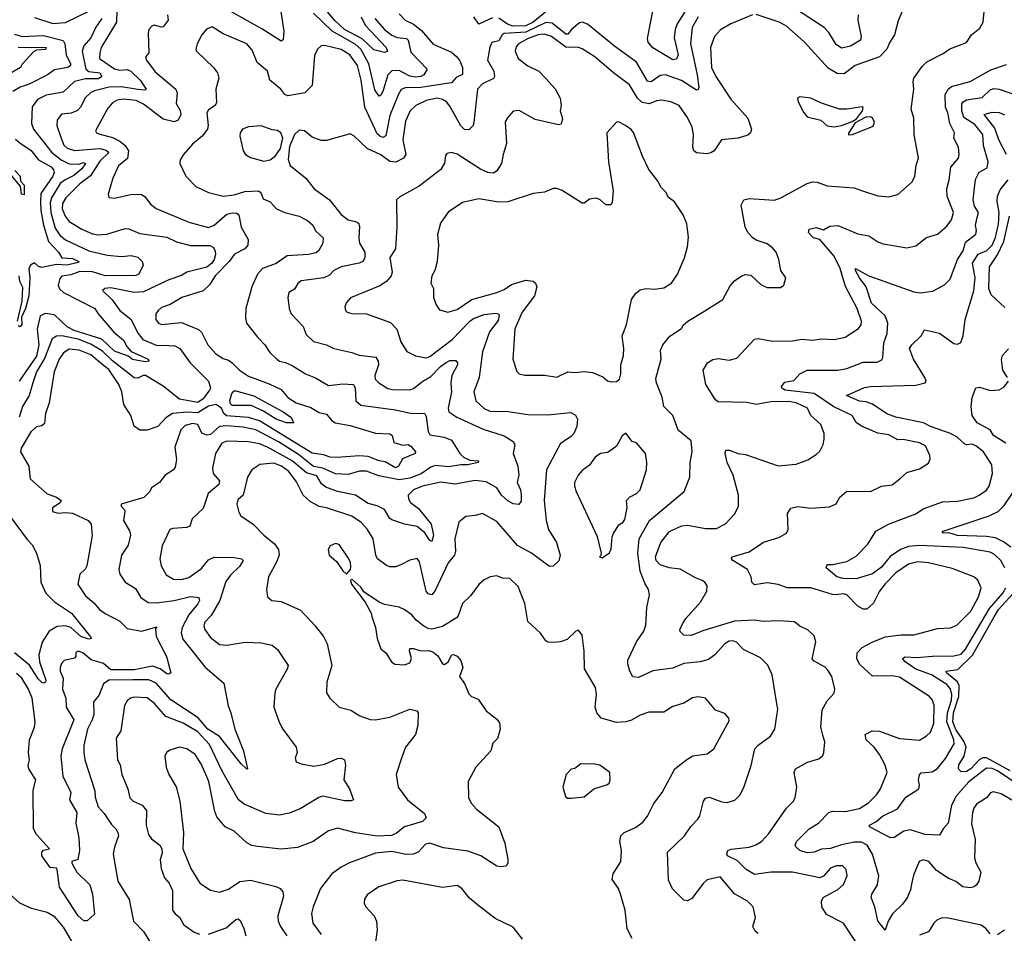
# Model space of a CAD drawing. Extents: x 1246230 to 1426786, y 660032 to 763141.
# Tile 260 of 566: x 1316493 to 1321923, y 746708 to 751748. Entities that reach past the tile are written whole.
import ezdxf

# ---------------------------------------------------------------- set-up
doc = ezdxf.new("R2010")
doc.units = 0

msp = doc.modelspace()

# ---------------------------------------------------------------- linework, layer by layer
at = {"layer": '0CON10XD'}
for points in [[(1320205, 751862.6), (1320118.7, 751725), (1320107.3, 751695), (1320102.2, 751647.8), (1320123.3, 751555), (1320115, 751530), (1320095, 751527.9), (1319984, 751594), (1319958.5, 751625), (1319955.3, 751645), (1319984.8, 751795.2)], [(1317931.8, 751805), (1317949.1, 751685), (1317945, 751637.5), (1317935, 751630), (1317827.7, 751697.7), (1317595, 751828.9)], [(1318376.1, 751765), (1318398.6, 751718.6), (1318513.4, 751595), (1318520.5, 751575), (1318505, 751567.9), (1318445, 751581.6), (1318382.2, 751642.2), (1318284.7, 751694.7), (1318232.2, 751742.2), (1318167.9, 751817.9)], [(1320565, 746708), (1320549.1, 746719.1), (1320535.8, 746745), (1320550, 746795), (1320537.5, 746855), (1320506, 746885), (1320435.3, 746925.3), (1320355, 747020), (1320285, 747002.9), (1320264.5, 746985), (1320199.3, 746900.7), (1320175, 746888.1), (1320155, 746891.4), (1320093.3, 746953.3), (1320071.7, 747001.7), (1320065.8, 747155), (1320159.4, 747245), (1320193.5, 747296.5), (1320233, 747337), (1320243.6, 747356.4), (1320263.4, 747436.6), (1320275, 747454.3), (1320295, 747459.5), (1320365, 747433.5), (1320395, 747430.6), (1320436.4, 747443.6), (1320465, 747470), (1320486.9, 747513.1), (1320526.4, 747633.6), (1320546.9, 747725), (1320564.7, 747745.3), (1320632.9, 747795), (1320657.1, 747835), (1320674.4, 747945), (1320668.6, 747975), (1320642.2, 748135), (1320618.3, 748188.3), (1320577.7, 748227.7), (1320484.7, 748274.7), (1320445, 748314.5), (1320425, 748321.9), (1320405, 748320), (1320380.9, 748305), (1320325.9, 748244.1), (1320292, 748218), (1320245, 748205.5), (1320155, 748196.9), (1320095, 748171.5), (1319985, 748156.2), (1319905, 748120), (1319875, 748123.8), (1319856.9, 748155), (1319846, 748195), (1319847.1, 748215), (1319894.3, 748315.7), (1319934, 748375), (1319945, 748407.5), (1319951.9, 748505), (1319965.7, 748575), (1319961.4, 748605), (1319940.1, 748640.1), (1319915.2, 748705.2), (1319901.6, 748805), (1319909.8, 748885), (1319965.4, 748985), (1320157.1, 749145), (1320187.8, 749225), (1320190.6, 749305), (1320202.2, 749365), (1320195, 749425.8), (1320125, 749483.3), (1320094.6, 749565), (1320045.6, 749615), (1320035.3, 749665.3), (1320004.6, 749745), (1320001.8, 749768.2), (1320030, 749875), (1320027.1, 749925), (1320040, 749955), (1320078, 750002), (1320143.3, 750045), (1320153.8, 750065), (1320178, 750085), (1320257.3, 750132.8), (1320370, 750205), (1320410.7, 750279.3), (1320435, 750307.5), (1320475, 750335.8), (1320495, 750342.5), (1320525, 750338.8), (1320581.2, 750285), (1320615, 750270.6), (1320688.8, 750271.2), (1320707, 750283), (1320718.8, 750325), (1320690.8, 750365), (1320680, 750425), (1320664.2, 750465), (1320645, 750490), (1320615, 750512), (1320555, 750532), (1320535.7, 750545.7), (1320508.8, 750575), (1320493.8, 750605), (1320471.4, 750725), (1320485.4, 750754.6), (1320515, 750761.1), (1320655, 750752.7), (1320690, 750765), (1320835, 750844.5), (1320865, 750854.5), (1320891.3, 750851.3), (1320945, 750831.4), (1321095, 750820.8), (1321135, 750806), (1321225, 750776.7), (1321285, 750770.8), (1321335.5, 750784.5), (1321415, 750853.8), (1321428.9, 750885), (1321436.9, 750945), (1321450, 750985), (1321425.5, 751115.5), (1321424.5, 751204.5), (1321409.1, 751255), (1321423.3, 751365), (1321420, 751405), (1321424.5, 751425), (1321469.4, 751490.6), (1321494.6, 751515.4), (1321585, 751562.2), (1321621.6, 751588.4), (1321715, 751621.9), (1321741.4, 751665), (1321787.9, 751702.1), (1321805.6, 751735), (1321814.1, 751814.1)], [(1321381.1, 751845), (1321337.9, 751742.1), (1321318, 751665), (1321292, 751625), (1321275.7, 751585), (1321235, 751543.3), (1321100.8, 751495), (1321040.1, 751449.9), (1321000.8, 751450.8), (1320951, 751481), (1320821.1, 751625), (1320720, 751715), (1320681.2, 751735), (1320555, 751776.7)], [(1317308.4, 751775), (1317312.4, 751745), (1317285, 751709.6), (1317275, 751706.8), (1317235, 751718.5), (1317224.2, 751715), (1317205.7, 751695), (1317201.1, 751675), (1317204.3, 751565.7), (1317186.4, 751543.6), (1317191.9, 751525), (1317240.3, 751460.3), (1317353.3, 751365), (1317360.9, 751345), (1317356.4, 751286.4), (1317377.4, 751247.4), (1317381.3, 751225), (1317366.7, 751195), (1317344.6, 751185.4), (1317285, 751199.7), (1317175, 751282), (1317135, 751303.5), (1317065, 751310.7), (1317030.8, 751305), (1317005, 751290), (1316979.9, 751260.1), (1316911.2, 751135), (1316916.2, 751125), (1316928.9, 751118.9), (1317005, 751098.2), (1317045, 751077.5), (1317075.1, 751055.1), (1317092.9, 751025), (1317086.7, 750983.3), (1317038.1, 750941.9), (1317006.4, 750875), (1316980, 750785), (1316985, 750767.5), (1317015, 750764.3), (1317113.6, 750786.4), (1317165, 750784.5), (1317182.9, 750772.9), (1317215, 750730.8), (1317245, 750707.1), (1317425, 750631.5), (1317535, 750602.1), (1317565, 750615.3), (1317634.5, 750675), (1317665, 750683.6), (1317691.1, 750681.1), (1317701.2, 750671.2), (1317713.8, 750603.8), (1317752.5, 750535), (1317751.3, 750505), (1317735, 750485.2), (1317676.9, 750455), (1317648.7, 750415), (1317571.8, 750335), (1317539.5, 750285), (1317505, 750251.8), (1317386.7, 750215), (1317322.5, 750177.5), (1317275, 750160.6), (1317255.8, 750145), (1317244.6, 750125.4), (1317244.3, 750095), (1317258, 750075), (1317275, 750067.5), (1317385, 750077.5), (1317478.6, 750038.6), (1317494.7, 750024.7), (1317530.6, 749955), (1317575, 749905.6), (1317615, 749878.6), (1317645, 749869.4), (1317665.2, 749855.3), (1317704.3, 749814.3), (1317755, 749781.4), (1317869, 749739), (1317935, 749707.5), (1317971.2, 749665), (1318016.9, 749635), (1318098.8, 749608.8), (1318145, 749582.1), (1318185, 749572.2), (1318210.1, 749540.1), (1318232.5, 749525), (1318315, 749510.5), (1318455, 749467.1), (1318535, 749463.1), (1318547.1, 749455), (1318556.5, 749415), (1318605, 749401.6), (1318635, 749404.7), (1318650.8, 749395), (1318675.4, 749365), (1318674.3, 749355), (1318604.8, 749325.2), (1318582.7, 749285), (1318565, 749275.3), (1318508.4, 749308.4), (1318474.8, 749314.8), (1318415, 749338), (1318365, 749342.2), (1318243.8, 749333.8), (1318205, 749335.6), (1318167.8, 749347.8), (1318105, 749357), (1317815, 749534.6), (1317755, 749554.6), (1317633.3, 749563.3), (1317619.1, 749575), (1317605, 749606.2), (1317575, 749624.6), (1317535, 749616), (1317475, 749579.2), (1317415, 749583.6), (1317334.8, 749575.2), (1317298, 749552), (1317255, 749504.2), (1317195, 749484), (1317155, 749484.4), (1317125, 749505.6), (1317105, 749564.4), (1317067.1, 749625), (1317056.5, 749695), (1317040.3, 749735), (1316985, 749818.5), (1316955, 749840.7), (1316885, 749899), (1316821.4, 749925), (1316765, 749930.5), (1316735, 749910.4), (1316711.2, 749875), (1316683.3, 749805), (1316654.6, 749635.4), (1316634.8, 749575.2), (1316629.2, 749520.8), (1316615, 749507.8), (1316585, 749502), (1316553.8, 749475), (1316501.1, 749385), (1316497.1, 749365), (1316543.6, 749285), (1316550, 749215), (1316645, 749133.1), (1316696.2, 749115), (1316722, 749095), (1316716.8, 749083.2), (1316673.8, 749055), (1316673.8, 749035), (1316705, 749025.6), (1316745, 749030), (1316785, 749025.9), (1316870, 748985), (1316886.5, 748965), (1316893.2, 748903.2), (1316863.1, 748735), (1316853.8, 748716.2), (1316825, 748690), (1316814.2, 748635), (1316818.6, 748625), (1316855, 748570.5), (1316902, 748532), (1316933.3, 748495), (1316965, 748471.8), (1317045, 748430), (1317085, 748389.6), (1317165, 748375.3), (1317248.3, 748398.3), (1317241.7, 748388.3), (1317245.3, 748345), (1317302.1, 748235), (1317325.6, 748145), (1317315, 748137.5), (1317305, 748139.5), (1317266.7, 748166.7), (1317225, 748181.9), (1317125, 748162), (1316995, 748161.7), (1316955, 748196.5), (1316886.4, 748216.4), (1316842, 748255), (1316815.4, 748265.4), (1316802.3, 748257.7), (1316803.3, 748235), (1316795, 748226.7), (1316737.7, 748212.3), (1316722.8, 748197.2), (1316715.8, 748175), (1316716.1, 748155), (1316732.7, 748115), (1316729.5, 748055), (1316747.8, 748005), (1316749.1, 747955), (1316791.2, 747885), (1316726.9, 747725), (1316719.4, 747685), (1316731.1, 747575), (1316774.1, 747485), (1316766.7, 747445), (1316808.7, 747375), (1316802.9, 747315), (1316819.1, 747235), (1316823.5, 747165), (1316814.2, 747115.8), (1316780, 747105), (1316781.2, 747095), (1316808.1, 747045), (1316880, 746975), (1316894.2, 746925), (1316905.8, 746814.2), (1316865, 746776.7), (1316846.1, 746776.1), (1316815.8, 746805), (1316712.3, 746962.3), (1316700.5, 747060.5), (1316695, 747066.7), (1316661.9, 747071.9), (1316615.8, 747135), (1316615.7, 747155), (1316623.4, 747166.6), (1316656.7, 747175), (1316585, 747253.3), (1316569.5, 747285), (1316568, 747498), (1316581.1, 747555), (1316543.8, 747615), (1316539.6, 747635), (1316546.4, 747665), (1316541.9, 747705), (1316546.5, 747775), (1316573.7, 747845), (1316579, 747875), (1316561.4, 748005), (1316540.6, 748055), (1316505.3, 748115), (1316475, 748140.8)], [(1316945.6, 751755), (1316912, 751708), (1316885, 751647.8), (1316846.1, 751605), (1316837, 751575), (1316858.4, 751475), (1316875, 751461.8), (1316935, 751455.2), (1316946.6, 751435), (1316927.8, 751422.2), (1316855, 751421.4), (1316795, 751407.6), (1316731.9, 751348.1), (1316638.1, 751331.9), (1316591.7, 751308.3), (1316561.6, 751268.4), (1316558.6, 751175), (1316568.8, 751145), (1316670.2, 751015), (1316721.4, 750975), (1316765, 750953), (1316819.2, 750950.8), (1316845, 750961.2), (1316855.9, 750955.9), (1316835.2, 750925), (1316791.6, 750888.4), (1316743.4, 750865), (1316716.1, 750843.9), (1316667.8, 750765), (1316661.5, 750738.5), (1316664.1, 750685), (1316687.7, 750597.7), (1316715, 750559.5), (1316745, 750533.9), (1316875, 750474), (1316975, 750449.3), (1317055, 750442.8), (1317106.9, 750446.9), (1317145, 750437.5), (1317168.9, 750415), (1317174.4, 750395), (1317150.6, 750345), (1317132.7, 750337.3), (1316965, 750335.4), (1316895, 750357.4), (1316825, 750359.5), (1316775, 750341.6), (1316725, 750333.7), (1316715, 750320.9), (1316704.4, 750284.4), (1316713.2, 750263.2), (1316735, 750243.6), (1316908.1, 750155), (1316925.5, 750125.5), (1317012.9, 750025), (1317065, 749980.6), (1317084.5, 749945), (1317108.2, 749918.2), (1317202, 749875), (1317207.5, 749865), (1317185, 749860), (1317115, 749873.4), (1317091.7, 749891.7), (1317015, 749919.4), (1316945, 749986.2), (1316793.9, 750033.9), (1316755, 750054.9), (1316685, 750120), (1316635, 750128.3), (1316605.3, 750115), (1316588.5, 750041.5), (1316597.6, 749955), (1316585, 749892.5), (1316490.3, 749755)], [(1317028.6, 751798.6), (1317026.2, 751735), (1316942.3, 751595), (1316934, 751565), (1316933.9, 751533.9), (1317015, 751476.8), (1317045, 751470), (1317085, 751472.8), (1317105, 751464.7), (1317156.6, 751415), (1317191.2, 751365), (1317185, 751360), (1317145, 751362.5), (1317055, 751378.9), (1316986.5, 751376.5), (1316905, 751356.1), (1316882.7, 751345), (1316855, 751318.5), (1316828.2, 751265), (1316812.6, 751247.4), (1316777.2, 751232.8), (1316723, 751227), (1316699.6, 751195), (1316698, 751165), (1316721, 751095), (1316736.9, 751056.9), (1316755, 751039.7), (1316795, 751026.7), (1316935, 751037.7), (1316969, 751029), (1316984.7, 751015), (1316935, 750968.5), (1316882.9, 750887.1), (1316825, 750843.2), (1316747.6, 750765), (1316729.5, 750735), (1316726.7, 750705), (1316742.9, 750665), (1316765.7, 750635.7), (1316835, 750593.2), (1316895, 750566.4), (1316925, 750561.8), (1316974, 750566), (1317075, 750596.2), (1317095, 750593.8), (1317155, 750568.5), (1317305, 750549.4), (1317357.3, 750522.7), (1317435, 750503.5), (1317542, 750502), (1317561.9, 750491.9), (1317571.1, 750471.1), (1317573.2, 750453.2), (1317565.2, 750425), (1317552.4, 750405), (1317525, 750382.3), (1317415, 750356.4), (1317385, 750337.3), (1317315, 750314.1), (1317175, 750247.8), (1317125, 750243.1), (1316995, 750269.7), (1316962.5, 750265), (1316950, 750255), (1317002.7, 750202.7), (1317044.8, 750144.8), (1317106.4, 750096.4), (1317146.5, 750016.5), (1317172.8, 749985), (1317245, 749953.7), (1317315, 749951.7), (1317348.5, 749948.5), (1317375.6, 749935), (1317432.5, 749855), (1317534.6, 749754.6), (1317545.2, 749715), (1317540.5, 749705), (1317505, 749656.7), (1317475, 749636.2), (1317373.3, 749655), (1317285, 749727), (1317187.5, 749785), (1317174.2, 749785), (1317145, 749771.6), (1317125, 749773.2), (1317005, 749866.1), (1316949.5, 749919.5), (1316885, 749958.6), (1316815, 749986.4), (1316726.1, 750003.9), (1316695, 750003.4), (1316672, 749988), (1316629.9, 749880.1), (1316586.3, 749805), (1316564.6, 749745.4), (1316545.8, 749675), (1316507.6, 749615), (1316490.8, 749555)], [(1316575, 751759.7), (1316675, 751726.7), (1316745, 751733.2), (1316875, 751796)], [(1320535, 751775.7), (1320415, 751725.5), (1320357.7, 751692.3), (1320324.5, 751655), (1320302.5, 751595), (1320307.5, 751485), (1320332.1, 751435), (1320415, 751310), (1320508.1, 751205), (1320528.6, 751145), (1320522.5, 751125), (1320508.8, 751111.2), (1320455, 751094.6), (1320362.5, 751085), (1320321.9, 751025), (1320305, 751013.5), (1320281.5, 751008.5), (1320225, 751014), (1320211.2, 751025), (1320205.8, 751045.8), (1320208.5, 751115), (1320202.2, 751155), (1320175, 751209.2), (1320129.2, 751275), (1320084.5, 751294.5), (1320034, 751304), (1320005, 751300.6), (1319965, 751283.5), (1319925, 751291.3), (1319900, 751315), (1319855, 751388.8), (1319766.9, 751455), (1319664.2, 751544.2), (1319595, 751587.3), (1319575, 751594.6), (1319505, 751597.7), (1319425, 751656.1), (1319385, 751669.2), (1319351.9, 751665), (1319297.5, 751645), (1319243.8, 751615), (1319231.1, 751598.9), (1319224.6, 751575), (1319241.5, 751535), (1319294.6, 751494.6), (1319355, 751464.4), (1319395, 751424.3), (1319445, 751367.5), (1319473.3, 751315), (1319479.4, 751275), (1319472.9, 751245), (1319487, 751203), (1319478.3, 751171.7), (1319465, 751167.5), (1319335, 751197.5), (1319247.6, 751247.6), (1319215, 751244), (1319182.4, 751207.6), (1319170.5, 751185), (1319176.7, 751065), (1319158.2, 751005), (1319150.5, 750955), (1319124.7, 750915.3), (1319105, 750902.5), (1319075, 750904.7), (1319033.8, 750923.8), (1318905, 751005.7), (1318875, 751015.8), (1318849.3, 751010.7), (1318840.8, 750999.2), (1318835, 750957.5), (1318815, 750922), (1318695, 750830), (1318588.8, 750771.2), (1318571.2, 750755), (1318573.6, 750605), (1318565.8, 750485), (1318533.6, 750436.4), (1318546.1, 750355), (1318542.1, 750335), (1318516.1, 750303.9), (1318479.1, 750280.9), (1318316.6, 750213.4), (1318295, 750188.8), (1318286, 750165), (1318288.8, 750145), (1318298.8, 750135), (1318325, 750127.5), (1318405, 750125.6), (1318537.6, 750077.6), (1318571.9, 750041.9), (1318595, 749971.2), (1318627.4, 749917.4), (1318675, 749893.1), (1318735, 749882.9), (1318755, 749890.8), (1318878, 749985), (1318974.5, 750085.5), (1318995, 750100), (1319055, 750122.3), (1319118.6, 750128.6), (1319133.3, 750125), (1319137.3, 750117.3), (1319131.9, 750088.1), (1319084.5, 750025.5), (1319045.9, 749915.9), (1319027.2, 749775), (1318996.9, 749695), (1319009.1, 749645), (1319055, 749602.9), (1319085, 749588.7), (1319187.1, 749587.1), (1319295, 749569.6), (1319405, 749568.4), (1319531.9, 749581.9), (1319557.2, 749567.2), (1319568.6, 749545), (1319565.6, 749505), (1319549.1, 749465), (1319535, 749448.5), (1319475, 749410), (1319397.7, 749265), (1319384.7, 749095), (1319395.9, 748985.9), (1319408.5, 748935), (1319452.7, 748865), (1319473.3, 748795), (1319466.9, 748763.1), (1319435, 748733.3), (1319415, 748732), (1319315, 748804.5), (1319238.5, 748848.5), (1319125, 748979.5), (1319045, 749024.2), (1319005, 749012.5), (1318952.4, 749007.6), (1318914.3, 748975.7), (1318892.7, 748885), (1318896.6, 748816.6), (1318891.6, 748795), (1318855, 748751.5), (1318785, 748599.2), (1318765, 748575.7), (1318745, 748581.9), (1318735, 748595.8), (1318697.8, 748757.8), (1318685.6, 748775.6), (1318645, 748766.7), (1318595, 748740.8), (1318565, 748729.3), (1318535, 748730), (1318515, 748738.2), (1318466.5, 748775), (1318456.5, 748795), (1318442.7, 748885), (1318411.8, 748935), (1318375.4, 748975), (1318325, 749009.1), (1318185, 749054.7), (1318145, 749062.2), (1318095, 749090.7), (1318056.8, 749125), (1318018.7, 749198.7), (1317976.9, 749255), (1317936.8, 749285), (1317895, 749301), (1317816.7, 749295), (1317772.9, 749265), (1317748.9, 749225), (1317724.5, 749125.5), (1317695, 749100), (1317689.5, 749075), (1317700.7, 749030.7), (1317711.7, 749011.7), (1317780.8, 748965), (1317839.2, 748905), (1317897.6, 748857.6), (1317920, 748825), (1317923.1, 748796.9), (1317911.5, 748758.5), (1317864.4, 748675), (1317853.3, 748605), (1317858.8, 748565), (1317882.5, 748545), (1317935, 748537.8), (1318041.1, 748491.1), (1318122, 748405), (1318167.5, 748345), (1318188.1, 748305), (1318214.4, 748185), (1318186.1, 748093.9), (1318184, 748035), (1318203.8, 748005), (1318255, 747956), (1318318.7, 747938.7), (1318368.3, 747908.3), (1318425, 747888.6), (1318455, 747885.6), (1318535, 747900.5), (1318645, 747943.8), (1318682.5, 747935), (1318691.2, 747925), (1318689.2, 747855), (1318675.6, 747805), (1318620.6, 747735), (1318598.8, 747675), (1318568.5, 747585), (1318579.4, 747515), (1318631.2, 747445), (1318725, 747368.8), (1318734, 747345), (1318715, 747324.6), (1318614.6, 747295.4), (1318570.2, 747259.8), (1318542.7, 747247.3), (1318465, 747243.5), (1318345, 747263.1), (1318245, 747288.1), (1318195, 747274.4), (1318111.2, 747215), (1318025, 747181.4), (1317935, 747171.9), (1317805, 747186.7), (1317772.9, 747192.9), (1317745, 747206.7), (1317675, 747271.4), (1317626, 747295), (1317580.5, 747350.5), (1317569.4, 747380.6)], [(1318585, 751780.4), (1318618.5, 751745), (1318665, 751724.4), (1318709.1, 751689.1), (1318772.6, 751612.6), (1318875, 751568.4), (1318904.1, 751544.1), (1318920.6, 751520.6), (1318934.3, 751485), (1318934.1, 751445.9), (1318899.9, 751430.1), (1318875, 751400.3), (1318835, 751394.8), (1318705, 751373.5), (1318617.8, 751372.2), (1318597.4, 751362.6), (1318581.7, 751338.3), (1318535, 751220.6), (1318512, 751108), (1318495, 751099.2), (1318478.9, 751105), (1318465, 751119.1), (1318396.8, 751265), (1318376.5, 751415), (1318355.6, 751495), (1318312.8, 751555), (1318265, 751583.8), (1318174.5, 751605.5), (1318155, 751604.2), (1318135, 751585.7), (1318118.9, 751551.1), (1318105.4, 751384.6), (1318066.2, 751345), (1317972.1, 751327.9), (1317955, 751336.5), (1317933.3, 751365)], [(1320234, 751765), (1320201.8, 751705), (1320192.9, 751617.1), (1320229.2, 751445), (1320237.3, 751375), (1320235, 751363.8), (1320225, 751358.9), (1320143.3, 751413.3), (1320055, 751443.6), (1320025, 751440), (1319975, 751404.7), (1319955, 751408.5), (1319895.3, 751515), (1319772.6, 751602.6), (1319624, 751724), (1319595, 751734.3), (1319579.7, 751730.3), (1319535.2, 751694.8), (1319515, 751668.8), (1319505, 751668.5), (1319428.7, 751728.7), (1319395, 751733.5), (1319285, 751680.2), (1319165, 751672), (1319153.2, 751665), (1319135, 751632.5), (1319096.9, 751623.1), (1319085, 751596.2), (1319072.5, 751525), (1319108.2, 751465), (1319111.9, 751435), (1319105, 751424.4), (1319045, 751395.5), (1319016.9, 751365), (1318997.9, 751182.1), (1318992.9, 751165), (1318969.5, 751140.5), (1318945, 751143.5), (1318925, 751162.1), (1318865, 751271.1), (1318846.2, 751295), (1318825, 751307.8), (1318795, 751314.7), (1318735, 751303.2), (1318678.2, 751275), (1318646.7, 751245), (1318620.8, 751189.2), (1318606.4, 751085), (1318622.6, 751005), (1318610.3, 750985), (1318567, 750963), (1318535, 750966.8), (1318485, 751003.4), (1318408.7, 751038.7), (1318335, 751108), (1318315, 751118), (1318185, 751082.5), (1318155, 751081.1), (1318105, 751100), (1318064.4, 751135), (1318035, 751138.9), (1318008.9, 751115), (1317981.2, 751048.8), (1317973.4, 750976.6), (1317984.7, 750944.7), (1318070, 750875), (1318116.2, 750815), (1318200.6, 750755), (1318265, 750674.5), (1318304.2, 750644.2), (1318345.3, 750635.3), (1318360.5, 750625), (1318366.8, 750606.8), (1318362.5, 750545), (1318366.7, 750515), (1318395.9, 750465), (1318396.7, 750435), (1318384.4, 750415), (1318365, 750404.7), (1318265, 750384.5), (1318226, 750365), (1318200.9, 750339.1), (1318170, 750325), (1318045, 750308.1), (1318026.9, 750293.1), (1318008.1, 750261.9), (1317976.8, 750243.2), (1317970.9, 750215), (1317979.2, 750155), (1317990, 750125), (1318056.4, 750056.4), (1318072.4, 750012.4), (1318113.8, 749973.8), (1318184, 749955), (1318225, 749934.4), (1318325, 749912.2), (1318365, 749897.5), (1318456.2, 749886.2), (1318470, 749865), (1318472.5, 749845), (1318451.2, 749785), (1318452.9, 749765), (1318474.3, 749744.3), (1318523.9, 749713.9), (1318548.2, 749708.2), (1318645, 749707.3), (1318665, 749713.9), (1318716.1, 749753.9), (1318760.4, 749779.6), (1318813.2, 749835), (1318845, 749857.1), (1318865, 749867.5), (1318897.6, 749867.6), (1318907.5, 749855), (1318906.9, 749845), (1318876.5, 749785), (1318871.4, 749745), (1318874.7, 749695), (1318855.4, 749605.4), (1318859.5, 749585), (1318902.9, 749555), (1319048.6, 749488.6), (1319165, 749452.5), (1319215, 749422), (1319224.2, 749405), (1319214.4, 749355), (1319240.4, 749285), (1319245.3, 749235), (1319236.9, 749195), (1319254.4, 749155), (1319258.7, 749128.7), (1319257.9, 749092.1), (1319245.8, 749074.2), (1319215, 749078.2), (1319185, 749093.8), (1319150, 749125), (1319123.3, 749165), (1319065, 749198.7), (1319005, 749206.5), (1318893.4, 749186.6)], [(1318452.1, 751755), (1318505, 751694.6), (1318545, 751662.4), (1318575, 751649.5), (1318626.7, 751645), (1318634.7, 751634.7), (1318649.6, 751569.6), (1318740.6, 751475), (1318722.5, 751445), (1318704.2, 751435), (1318675, 751430.6), (1318645, 751437), (1318585, 751468), (1318545, 751466.9), (1318522.9, 751445), (1318495, 751351.4), (1318485, 751331.4), (1318475, 751325.7), (1318451.2, 751361.2), (1318417.8, 751505), (1318374.5, 751585), (1318343, 751613), (1318215.8, 751685.8), (1318113.7, 751783.7)], [(1319100.5, 751759.5), (1319025, 751724), (1318997.1, 751765)], [(1319395, 751791.6), (1319324.8, 751735), (1319285, 751714), (1319212.9, 751712.9), (1319183.9, 751723.9), (1319135, 751756.5)], [(1321117.6, 751775), (1321114.7, 751745), (1321133.2, 751655), (1321130, 751635), (1321075, 751603.3), (1321025, 751592), (1320995, 751612.1), (1320955, 751678.2), (1320928.9, 751705), (1320776, 751805)], [(1317933.3, 751365), (1317872.2, 751415), (1317859.4, 751465), (1317802.8, 751512.8), (1317775, 751580), (1317746.2, 751615), (1317615, 751670.9), (1317555, 751708.2), (1317523.3, 751696.7), (1317496.7, 751665), (1317470.8, 751615), (1317464, 751585), (1317468, 751575), (1317561.8, 751485), (1317583.8, 751455), (1317590.4, 751425), (1317573.8, 751365), (1317578, 751292), (1317570, 751275), (1317535, 751251.1), (1317525.4, 751235), (1317532.9, 751165), (1317529.1, 751145), (1317500, 751105), (1317445, 751061.1), (1317395.7, 751005), (1317377.5, 750975), (1317376, 750955), (1317408.8, 750885), (1317465, 750828.6), (1317535, 750794.4), (1317614.7, 750774.7), (1317675, 750781.9), (1317735, 750800.3), (1317809.2, 750805), (1317822.1, 750795), (1317835, 750760.8), (1317875, 750744.3), (1317908.9, 750705), (1317954.8, 750684.8), (1318035, 750663.7), (1318080.1, 750640.1), (1318108.6, 750615), (1318125, 750583.3), (1318165.8, 750545), (1318164.4, 750515), (1318143.3, 750475), (1318128.3, 750461.7), (1318085, 750453.1), (1317967.5, 750445), (1317906.6, 750403.4), (1317832.2, 750375), (1317804.8, 750345.2), (1317772.7, 750275), (1317739.1, 750155), (1317737.7, 750105), (1317743.5, 750075), (1317805.6, 749995), (1317845.7, 749955), (1317871.7, 749911.7), (1317910.8, 749875), (1317925, 749864.4), (1317958.1, 749858.1), (1317995, 749841.5), (1318068.6, 749795), (1318125, 749771.8), (1318195, 749730), (1318275, 749740.3), (1318334, 749735), (1318342.1, 749715), (1318345.9, 749645.9), (1318375, 749621.1), (1318565.8, 749595.8), (1318655, 749576.4), (1318725, 749578), (1318735, 749560), (1318745.9, 749475.9), (1318755, 749458.9), (1318834.6, 749444.6), (1318875, 749428.6), (1318920.8, 749355), (1318940.6, 749335), (1318975, 749317.7), (1319022.5, 749315), (1319020.8, 749305), (1318965, 749291.9), (1318925, 749291.9), (1318858.9, 749281.1), (1318785, 749288.1), (1318761, 749279), (1318707.4, 749242.6), (1318645, 749219.8), (1318585, 749210), (1318472.6, 749232.6), (1318405, 749257.3), (1318367.1, 749257.1), (1318305, 749239.6), (1318235, 749243.3), (1318164.4, 749274.4), (1318113, 749283), (1318030.2, 749350.3), (1317919.6, 749419.6), (1317795.3, 749485.3), (1317725, 749499.7), (1317635, 749507.7), (1317595, 749503.3), (1317545, 749459.4), (1317525.7, 749455.7), (1317498.1, 749468.1), (1317475, 749515.5), (1317445, 749520.9), (1317405, 749509.5), (1317381.6, 749485), (1317349.3, 749389.3), (1317358, 749322), (1317350.9, 749279.1), (1317341.9, 749265), (1317295.8, 749235), (1317264.4, 749195.6), (1317220, 749165), (1317210, 749145), (1317178.3, 749111.7), (1317052, 749075), (1317052.5, 749065), (1317071.4, 749045), (1317073.1, 749035), (1317065.5, 748985), (1317099.4, 748929.4), (1317103.8, 748905), (1317090.7, 748849.3), (1317055, 748794.2), (1317039.4, 748715), (1317045, 748690), (1317075.5, 748645.5), (1317131.2, 748611.2), (1317160.4, 748560.4), (1317202.3, 748532.3), (1317245, 748531.6), (1317345.2, 748544.8), (1317435, 748565.7), (1317480.5, 748560.5), (1317484.4, 748545), (1317474.6, 748525), (1317425, 748465.4), (1317389.4, 748395), (1317383.8, 748365), (1317391.8, 748331.8), (1317515, 748176.5), (1317617.9, 748087.9), (1317642.3, 747962.3), (1317657.9, 747925), (1317679.5, 747835), (1317726.7, 747715), (1317750, 747615), (1317745, 747613.8), (1317715, 747644), (1317594.6, 747794.6), (1317530.4, 747835), (1317476.4, 747896.4), (1317326.7, 747996.7), (1317245, 748087.8), (1317205, 748106.9), (1317117.1, 748107.1), (1316985, 748105.2), (1316954.2, 748085), (1316929.9, 748020.1), (1316899.4, 747985), (1316901.2, 747915), (1316893.1, 747885), (1316867.1, 747835), (1316845.9, 747745), (1316846.4, 747706.4), (1316852.7, 747665), (1316906.5, 747495), (1316909.7, 747459.7), (1316926, 747405), (1316958.7, 747368.7), (1316998.5, 747308.5), (1317024, 747285), (1317034.2, 747264.2), (1317037.5, 747245), (1317015, 747183.8), (1317008.5, 747145), (1317034.1, 746995), (1317096.7, 746895), (1317119.7, 746775), (1317175, 746718.5), (1317213.6, 746655)], [(1316465, 751669.3), (1316506.6, 751656.6), (1316625, 751660.8), (1316733.1, 751633.1), (1316742.2, 751615), (1316750, 751555), (1316773.3, 751505), (1316772.9, 751495), (1316758.6, 751485), (1316685, 751472.5), (1316646.9, 751445), (1316545, 751393.2), (1316495, 751376.2), (1316455, 751352.3)], [(1316485, 751596.2), (1316638.8, 751595), (1316635.5, 751584.5), (1316585, 751580), (1316569.3, 751570.7), (1316506.4, 751503.6), (1316497.5, 751485), (1316368.8, 751411.2)], [(1321127.5, 746625), (1321035.7, 746765), (1320942.8, 746812.8), (1320916.9, 746855), (1320914.4, 746885), (1320923.6, 746906.4), (1321005, 746949.4), (1321035, 746978), (1321056.9, 747025), (1321050.6, 747060.6), (1321030.9, 747080.9), (1320995, 747081.1), (1320965, 747067.8), (1320925, 747024.2), (1320905, 747013.8), (1320755, 747046.2), (1320635, 747045.2), (1320545, 747032.8), (1320499.6, 747059.6), (1320449.2, 747109.3), (1320396.7, 747135), (1320392.5, 747145), (1320397.5, 747165), (1320416.9, 747173.1), (1320515, 747183.1), (1320548, 747195), (1320582.9, 747215), (1320625, 747258.6), (1320720.8, 747399.2), (1320758, 747435), (1320769.2, 747455), (1320778.9, 747515), (1320764.4, 747595), (1320770.8, 747615), (1320837.4, 747652.6), (1320899.1, 747670.9), (1320921.2, 747688.8), (1320928, 747705), (1320932.9, 747765), (1320921.3, 747801.3), (1320910.5, 747845), (1320918.9, 747941.1), (1320945, 747991.2), (1320985, 748032.5), (1320988, 748055), (1320970.8, 748125), (1320949.8, 748159.8), (1320935, 748176.9), (1320875, 748209.4), (1320862.7, 748222.7), (1320884.1, 748315.9), (1320875, 748350), (1320840.7, 748380.7), (1320795, 748403.1), (1320765, 748427.1), (1320675, 748431.4), (1320595, 748427.5), (1320545, 748436.4), (1320435, 748429.4), (1320265, 748378.9), (1320195, 748351.2), (1320155, 748353.3), (1320135, 748373.3), (1320133.1, 748383.1), (1320147.8, 748415), (1320165.6, 748445), (1320246.9, 748535), (1320281.4, 748595), (1320284.2, 748625), (1320272, 748645), (1320256.2, 748655), (1320219.2, 748669.2), (1320135, 748716.4), (1320075.3, 748725.3), (1320025, 748741.2), (1320002.7, 748765), (1319999.6, 748785), (1320029.2, 748865), (1320075, 748922.2), (1320095, 748934.5), (1320145, 748955.5), (1320175, 748959.5), (1320275, 748940.8), (1320335, 748941.5), (1320385, 748967.5), (1320437.2, 749022.8), (1320456.5, 749065), (1320457.3, 749125), (1320428.2, 749235), (1320393.8, 749305), (1320382.9, 749355), (1320386.4, 749373.6), (1320405, 749374.2), (1320455, 749355.4), (1320495, 749350.4), (1320675, 749287.5), (1320775, 749296.7), (1320838.9, 749321.1), (1320885, 749349.2), (1320905, 749368.8), (1320924.2, 749405), (1320929.2, 749435), (1320928.6, 749465), (1320910.6, 749515), (1320855.7, 749565), (1320836.9, 749605), (1320775.5, 749635), (1320735, 749641.9), (1320635, 749640), (1320555, 749625.2), (1320503.3, 749636.7), (1320345, 749640.6), (1320330.4, 749650.4), (1320277.1, 749735), (1320261.9, 749815), (1320286.7, 749855), (1320315, 749874), (1320345, 749879.2), (1320405, 749870), (1320448.3, 749881.7), (1320545, 749986), (1320565, 749990), (1320635, 749976.9), (1320745, 749975.4), (1320805, 749985.4), (1320865, 749981.1), (1320915, 749987.5), (1320985, 749984.4), (1321045, 749997.8), (1321118.6, 750045), (1321133.1, 750065), (1321135.6, 750085), (1321111.8, 750155), (1321047.1, 750277.1), (1321017.5, 750375), (1320985, 750443.5), (1320905, 750536.7), (1320870, 750545), (1320857, 750557), (1320842.5, 750575), (1320847, 750593), (1320885, 750601.2), (1320925, 750588.8), (1320960, 750610), (1321005, 750613.1), (1321115, 750566.7), (1321175, 750556.9), (1321225, 750523.6), (1321255, 750511.8), (1321385, 750490), (1321435, 750500), (1321493.9, 750546.1), (1321555, 750565.8), (1321605, 750609.2), (1321630.6, 750645), (1321642.7, 750685), (1321607.7, 750775), (1321605.9, 750815), (1321619.5, 750865), (1321628.5, 750935), (1321670, 750985), (1321674.4, 751005.6), (1321669.7, 751045), (1321643.8, 751095), (1321648.9, 751125), (1321622.5, 751175), (1321611.6, 751235), (1321598.6, 751265), (1321595.8, 751335), (1321612.5, 751365), (1321630.8, 751379.2), (1321735, 751407.2), (1321847.7, 751472.3), (1321935, 751502)], [(1321194, 748315), (1321265, 748342.9), (1321354.6, 748355.4), (1321425, 748354.6), (1321555, 748389.3), (1321625.9, 748394.1), (1321661.7, 748408.3), (1321737.9, 748485), (1321780.9, 748565), (1321794.4, 748615), (1321776.9, 748656.9), (1321755.3, 748675.3), (1321635, 748720.9), (1321505, 748751.5), (1321445, 748758), (1321395, 748744.6), (1321325, 748697.1), (1321265, 748636.5), (1321235, 748595.6), (1321201.4, 748528.6), (1321165, 748496.7), (1321145, 748495.5), (1321115, 748512.2), (1321054.3, 748575), (1321035, 748580.9), (1320996.2, 748576.2), (1320975, 748577.7), (1320855, 748614.5), (1320725, 748614.1), (1320675, 748631.8), (1320615, 748642.5), (1320545, 748631.1), (1320530.5, 748645), (1320526.9, 748675), (1320506.7, 748715), (1320425.7, 748765), (1320418.9, 748775), (1320422.5, 748785), (1320515, 748813.5), (1320595, 748866.2), (1320678.9, 748891.1), (1320722, 748915), (1320730.8, 748935), (1320726.2, 749025), (1320745.8, 749054.2), (1320785, 749061.9), (1320855, 749053.5), (1320959.1, 749060.9), (1320995, 749076.7), (1321015.8, 749115), (1321055, 749147.1), (1321185, 749145.6), (1321245, 749175.6), (1321305, 749183.1), (1321345.8, 749215), (1321385, 749250.6), (1321455, 749270.8), (1321505, 749302.5), (1321513.8, 749325), (1321512.5, 749345), (1321487.9, 749397.9), (1321454.4, 749414.4), (1321365, 749432.5), (1321335, 749430), (1321285, 749457.5), (1321225, 749467.7), (1321135, 749506.9), (1321106, 749526), (1321084.4, 749565), (1320983.3, 749613.3), (1320875, 749686.1), (1320715, 749705.3), (1320695.5, 749715), (1320694.2, 749725), (1320711.7, 749748.3), (1320762, 749758), (1320795.8, 749795), (1320835, 749814.5), (1321005, 749814.1), (1321055, 749824), (1321145, 749858.4), (1321221.1, 749858.9), (1321247.8, 749872.2), (1321253.3, 749885), (1321258.3, 749965), (1321277, 750017), (1321280, 750075), (1321265.5, 750115.5), (1321189.5, 750185), (1321161.8, 750275), (1321124.8, 750325), (1321101.5, 750365), (1321102.5, 750375), (1321175, 750335.5), (1321423.5, 750246.5), (1321457.8, 750242.2), (1321528.6, 750251.4), (1321593.8, 750285), (1321623.8, 750316.2), (1321664.1, 750425), (1321696.7, 750473.3), (1321708.9, 750521.1), (1321765.3, 750565), (1321769.7, 750585), (1321764.6, 750615), (1321772.7, 750657.3), (1321780.4, 750685), (1321758.8, 750718.8), (1321750.4, 750755), (1321763.8, 750866.2), (1321783.2, 750906.8), (1321828.3, 750931.8), (1321832.9, 750965), (1321808.6, 751055), (1321804.8, 751115), (1321759.7, 751169.7), (1321698.7, 751208.7), (1321689, 751245), (1321688.6, 751285), (1321695, 751295.9), (1321714.5, 751305.5), (1321801.1, 751318.9), (1321845, 751362.2), (1321865, 751369.3), (1321895, 751364.8), (1321985, 751333.3)], [(1320985, 751158), (1321025, 751164.2), (1321084, 751186), (1321107.7, 751202.3), (1321140, 751245), (1321143.6, 751263.6), (1321138.6, 751268.6), (1321055, 751254.2), (1321014.1, 751254.1), (1320915, 751287.5), (1320855, 751315.8), (1320795, 751323.3), (1320782.5, 751315), (1320786.2, 751295), (1320815, 751237.5), (1320835, 751213.3), (1320910, 751195), (1320945, 751163.3), (1320985, 751158)], [(1321063.8, 751113.8), (1321085, 751114.2), (1321199.3, 751160.7), (1321206.1, 751183.9), (1321196.4, 751206.4), (1321185, 751212.5), (1321159.5, 751210.5), (1321100.7, 751179.3), (1321063.3, 751123.3), (1321063.8, 751113.8)], [(1321934.8, 751005), (1321891.8, 751085), (1321869.6, 751149.6), (1321812.5, 751225), (1321855, 751238.7), (1321895, 751236.4), (1321923.4, 751223.4)], [(1317838.5, 750968.5), (1317875, 750974.5), (1317901.1, 750995), (1317931.7, 751038.3), (1317944.5, 751095), (1317933.9, 751123.9), (1317915, 751136.7), (1317885, 751140.6), (1317825, 751163.7), (1317755, 751157.3), (1317722, 751145), (1317708.1, 751125), (1317707.8, 751105), (1317725.6, 751025.6), (1317738, 751005), (1317765, 750988.6), (1317838.5, 750968.5)], [(1319755, 749750), (1319785, 749752.5), (1319800, 749765), (1319808.8, 749795), (1319807.5, 749845), (1319822.5, 749895), (1319825.4, 749935), (1319814.5, 750005), (1319838.8, 750065), (1319866.2, 750205), (1319890, 750240), (1319915, 750258.9), (1319945, 750265.5), (1319995, 750262.7), (1320045, 750269.1), (1320087.5, 750295), (1320120.5, 750345), (1320158.2, 750435), (1320176.4, 750495), (1320181.7, 750548.3), (1320172.8, 750622.8), (1320152.5, 750672.5), (1320103.8, 750743.8), (1320069.7, 750769.7), (1320057.5, 750795), (1320029.2, 750825), (1320014.2, 750855), (1319962.8, 750922.8), (1319926.9, 750995), (1319877, 751127), (1319865, 751143.3), (1319834.2, 751164.2), (1319795.8, 751185.8), (1319785, 751183.8), (1319731.2, 751125), (1319739.2, 750965), (1319765.7, 750805), (1319760, 750740), (1319752.3, 750727.7), (1319725, 750726.2), (1319694.1, 750754.1), (1319673.6, 750763.6), (1319635, 750758), (1319605, 750736.7), (1319595, 750736.2), (1319485, 750806.2), (1319455, 750816.7), (1319435, 750816.7), (1319387, 750797), (1319325, 750788.8), (1319185, 750744.5), (1319135, 750740.9), (1319025, 750760.5), (1318935, 750740.6), (1318855, 750686), (1318812.9, 750625), (1318797.3, 750562.7), (1318803.3, 750505), (1318795.6, 750415), (1318783.1, 750365), (1318765.6, 750335), (1318759.4, 750295), (1318774.3, 750265), (1318774.4, 750215), (1318789.4, 750175), (1318807.6, 750147.6), (1318854.6, 750134.6), (1318905, 750150.4), (1318986.1, 750203.9), (1319125, 750243.1), (1319165, 750260.5), (1319205, 750287.7), (1319285, 750311.8), (1319325.3, 750305.3), (1319336.9, 750295), (1319344.3, 750275), (1319331.1, 750225), (1319263.8, 750135), (1319223.6, 750043.6), (1319213.1, 749875), (1319235, 749806.7), (1319247.5, 749795), (1319278.1, 749788.1), (1319387.2, 749787.2), (1319455, 749775.7), (1319515, 749805.7), (1319555, 749801.9), (1319605, 749807.5), (1319651.2, 749801.2), (1319708.1, 749778.1), (1319735, 749756.7), (1319755, 749750)], [(1316470.2, 751090.2), (1316495, 751067.2), (1316555, 751028.5), (1316597.3, 750975), (1316667.2, 750937.2), (1316679.8, 750919.8), (1316682.7, 750905), (1316676.6, 750885), (1316610.3, 750789.7), (1316607.5, 750742.5), (1316609.7, 750695), (1316624.6, 750615), (1316651.4, 750525), (1316706.6, 750465), (1316725, 750434.2), (1316785, 750431.1), (1316819.4, 750415), (1316815, 750409.2), (1316754.3, 750394.3), (1316695, 750398.5), (1316615, 750381.5), (1316596.1, 750386.1), (1316575, 750406.2), (1316552.8, 750395), (1316543.3, 750373.3), (1316549.7, 750325), (1316543.8, 750225), (1316525.7, 750155), (1316503.1, 750106.9), (1316505, 750067.5), (1316495, 750054.5), (1316485, 750060)], [(1316466, 750916), (1316496.2, 750885), (1316498.3, 750858.3), (1316516.7, 750835), (1316518.3, 750781.7), (1316503.3, 750785), (1316498.3, 750828.3), (1316444, 750895)], [(1321925.8, 748725), (1321903.1, 748765), (1321868.5, 748798.5), (1321845, 748810), (1321696.2, 748836.2), (1321455, 748847.3), (1321395, 748841.9), (1321350.9, 748825), (1321293.4, 748786.6), (1321245, 748727.4), (1321195, 748691.2), (1321105, 748663.9), (1321033.3, 748665), (1320998.5, 748675), (1320940, 748725), (1320945, 748742.5), (1320975, 748742), (1321055, 748760), (1321105, 748788.6), (1321170.6, 748855), (1321215, 748926.5), (1321284.4, 748965), (1321435, 749021.8), (1321475, 749049.1), (1321581.1, 749088.9), (1321665, 749091.8), (1321755, 749111.5), (1321784, 749125), (1321825, 749153.1), (1321840, 749175), (1321857.9, 749245), (1321853.2, 749293.2), (1321808.6, 749365), (1321765, 749398.1), (1321745, 749406.5), (1321715, 749402.2), (1321705, 749406.2), (1321662.1, 749445), (1321626.1, 749466.1), (1321515.8, 749505), (1321476.2, 749525), (1321324.4, 749555.6), (1321274.4, 749574.4), (1321195, 749626.5), (1321160.3, 749640.3), (1321123.9, 749643.9), (1321053.3, 749675), (1321081.4, 749688.6), (1321151.1, 749718.9), (1321185, 749724.6), (1321435, 749732.5), (1321486, 749745), (1321491.4, 749755), (1321484.4, 749775), (1321421.2, 749875), (1321400.6, 749935), (1321412.5, 749955), (1321463.3, 750005), (1321482.3, 750037.7), (1321565, 750019.4), (1321645, 749961.9), (1321665, 749957.5), (1321682.4, 749967.6), (1321695.4, 750005), (1321707.7, 750095), (1321755, 750252.5), (1321761.9, 750325), (1321747.2, 750405), (1321779.2, 750455), (1321826.6, 750475), (1321855, 750504.2), (1321875, 750546.7), (1321891.1, 750621.1), (1321894.2, 750685), (1321882.9, 750745), (1321885.7, 750774.3), (1321899.4, 750810.6), (1321943.8, 750865)], [(1321925, 750160.5), (1321849.7, 750229.7), (1321836.5, 750265), (1321841.2, 750385), (1321885, 750450.5), (1321920, 750525), (1321951.4, 750665)], [(1316480, 750085), (1316506.8, 750195), (1316510.6, 750270.6), (1316494.6, 750305), (1316490, 750335)], [(1321941.2, 749775), (1321915.4, 749815.4), (1321906.8, 749873.2), (1321913.6, 749896.4), (1321946.6, 749933.4)], [(1321931.5, 749411.5), (1321862.5, 749455), (1321845.6, 749485), (1321772.2, 749525), (1321745.3, 749565.3), (1321739.5, 749615), (1321745, 749663.8), (1321765, 749718), (1321785, 749722), (1321847.1, 749702.9), (1321894.2, 749705.8), (1321919.7, 749720.3), (1321946.2, 749755)], [(1317965, 749523.6), (1317908, 749545), (1317838.2, 749588.2), (1317769.1, 749619.1), (1317665, 749619.6), (1317655, 749630), (1317652.1, 749645), (1317663.4, 749686.6), (1317675, 749700.5), (1317685, 749701.6), (1317785, 749673), (1317945.8, 749585), (1317988.8, 749555), (1318005, 749524), (1317965, 749523.6)], [(1318893.4, 749186.6), (1318815, 749196.3), (1318715, 749175.6), (1318664.4, 749155), (1318634.5, 749125), (1318636.2, 749105), (1318648.8, 749085), (1318691.7, 749051.7), (1318761.2, 748965), (1318775.3, 748905), (1318765, 748870), (1318755, 748875.6), (1318726.9, 748916.9), (1318685, 748952.8), (1318614.5, 748964.5), (1318545, 748989.2), (1318535, 748996.2), (1318505, 749045.8), (1318465, 749066), (1318415, 749079.3), (1318344.7, 749124.7), (1318245, 749145.8), (1318180.3, 749170.3), (1318157.6, 749187.6), (1318132.4, 749232.4), (1318075, 749248.1), (1317995, 749315.5), (1317860.2, 749390.2), (1317815, 749409), (1317755, 749419.8), (1317635.9, 749424.1), (1317607.6, 749412.4), (1317572.9, 749355), (1317555.3, 749275), (1317559.7, 749245), (1317594.4, 749205), (1317591.8, 749185), (1317532.7, 749135), (1317505, 749051.4), (1317443.8, 748995), (1317431.2, 748955), (1317415, 748947.1), (1317338.2, 748941.8), (1317320, 748935), (1317279.4, 748845), (1317265.6, 748775), (1317273.1, 748735), (1317300.8, 748685), (1317341.4, 748661.4), (1317385, 748659.2), (1317425, 748670.7), (1317495, 748720.9), (1317535, 748767.7), (1317565, 748784), (1317675, 748782.1), (1317716.7, 748775), (1317725.7, 748765), (1317705, 748731.1), (1317655, 748684.5), (1317630.1, 748649.9), (1317596.5, 748543.5), (1317548, 748462), (1317514.7, 748425), (1317509.1, 748405), (1317513.6, 748385), (1317545, 748339.4), (1317595, 748301.8), (1317635, 748298.5), (1317736.3, 748313.7), (1317825, 748310.9), (1317885, 748297.8), (1317915, 748274.2), (1317974.2, 748185), (1317968.6, 748165), (1317904.6, 748055.4), (1317900, 748035), (1317894.4, 747955), (1317925, 747870), (1317943.7, 747833.7), (1318018, 747735), (1318023.9, 747706.1), (1318012, 747675), (1318016.7, 747655), (1318045, 747642.5), (1318115, 747630), (1318175, 747641.2), (1318245, 747672.2), (1318265, 747674), (1318283.3, 747665), (1318289.2, 747635), (1318280, 747555), (1318311.9, 747505), (1318333.8, 747445), (1318320.6, 747439.4), (1318285, 747439.6), (1318165, 747464.7), (1318142.4, 747457.6), (1318040, 747395), (1317978.9, 747371.1), (1317925, 747359.3), (1317849.6, 747369.6), (1317731.3, 747421.3), (1317699.1, 747445), (1317607, 747607), (1317540.3, 747750.3), (1317475, 747820.4), (1317395, 747867.4), (1317299.2, 747905), (1317235, 747977.2), (1317195, 748006.8), (1317125, 748010.7), (1317104.2, 748005), (1317085, 747990.6), (1317071.2, 747965), (1317050, 747825), (1317025.7, 747784.3), (1317032, 747665), (1317047.8, 747637.8), (1317056.9, 747585), (1317088.9, 747505), (1317100, 747455), (1317118, 747438), (1317167.5, 747415), (1317192.5, 747385), (1317190.9, 747305), (1317204.1, 747254.1), (1317219.3, 747229.3), (1317266.2, 747195), (1317276.9, 747175), (1317279.1, 747150.9), (1317266.7, 747115), (1317274, 747065), (1317291.9, 747015), (1317316.9, 746985), (1317335.7, 746945), (1317336.2, 746835), (1317350, 746815), (1317375, 746797.5), (1317398.1, 746755), (1317454.2, 746715), (1317484.3, 746704.3)], [(1319705, 748780), (1319745, 748807.5), (1319755, 748830), (1319760, 748895), (1319766.9, 748913.1), (1319797.8, 748962.2), (1319818.8, 748975), (1319829.3, 748990.7), (1319843.8, 749055), (1319839.5, 749095), (1319855, 749114.4), (1319895, 749134.6), (1319914.6, 749155), (1319949.4, 749265), (1319951.2, 749305), (1319943.3, 749355), (1319895, 749413.3), (1319870.5, 749420.5), (1319835, 749467.5), (1319815, 749452.5), (1319783.9, 749396.1), (1319755, 749373.3), (1319735, 749361.2), (1319695, 749355.8), (1319666.2, 749335), (1319635, 749290), (1319595, 749261.4), (1319571.9, 749235), (1319553.3, 749195), (1319552.5, 749175), (1319562.5, 749145), (1319677.3, 748897.3), (1319700, 748805), (1319698.3, 748791.7), (1319690, 748785), (1319705, 748780)], [(1321958.6, 748838.6), (1321918.4, 748868.4), (1321875, 748889.8), (1321825, 748897.6), (1321665, 748902.8), (1321617.3, 748917.3), (1321587.5, 748915), (1321579.2, 748925), (1321838.3, 749011.7), (1321888.1, 749035), (1321921.7, 749068.3), (1322006.6, 749193.4)], [(1316435, 749015.4), (1316535, 748880.5), (1316562.2, 748852.2), (1316586.5, 748805), (1316605, 748737.5), (1316610, 748645), (1316636.9, 748585), (1316685, 748536.2), (1316778.9, 748475), (1316883.8, 748343.8), (1316886.2, 748333.8), (1316875, 748330.8), (1316830.8, 748345), (1316774.5, 748395), (1316745.2, 748405.2), (1316700, 748400), (1316655, 748374.6), (1316616.6, 748315), (1316599.3, 748245), (1316602, 748205), (1316637.3, 748105), (1316635, 748093.1), (1316625, 748088.8), (1316615, 748092.7), (1316595, 748112.7), (1316547.8, 748187.8), (1316463.8, 748255)], [(1318295, 748690), (1318316.7, 748715), (1318319.5, 748730.5), (1318317.1, 748755), (1318305, 748778.8), (1318255, 748853.3), (1318235, 748858.8), (1318205, 748846.7), (1318194, 748825), (1318200, 748795), (1318239.7, 748759.7), (1318275, 748707.5), (1318295, 748690)], [(1319870, 746680), (1319843.4, 746733.4), (1319832, 746835), (1319806.7, 746925), (1319794.4, 746955), (1319759.4, 747005), (1319765, 747036.7), (1319808, 747105), (1319812.2, 747165), (1319802.9, 747215), (1319807.5, 747245), (1319826.4, 747263.6), (1319888.5, 747291.5), (1319929.5, 747320.5), (1319954.4, 747355), (1319989.4, 747425), (1320036.7, 747485), (1320105.4, 747615), (1320172.7, 747667.3), (1320205, 747686.4), (1320285, 747697.5), (1320320, 747725), (1320405, 747880), (1320403.3, 747895), (1320381.7, 747921.7), (1320329.7, 747939.7), (1320275.5, 748005.5), (1320235, 748012.9), (1320202.8, 748007.2), (1320155, 747978.6), (1320095, 747959.2), (1320045, 747928.6), (1319962.4, 747927.6), (1319915, 747912.5), (1319866.2, 747883.8), (1319835, 747875.4), (1319785, 747870.4), (1319698.8, 747895), (1319675.6, 747925), (1319666.7, 747955), (1319673, 748027), (1319668.6, 748065), (1319607.8, 748167.8), (1319605.5, 748265), (1319595, 748352.5), (1319575, 748380), (1319560, 748375), (1319511.4, 748328.6), (1319475, 748315.7), (1319435, 748312.9), (1319405, 748314.4), (1319395, 748322), (1319365, 748363.8), (1319295, 748427.5), (1319278.3, 748528.3), (1319241.7, 748621.7), (1319195, 748666.2), (1319155, 748668), (1319125, 748681.2), (1319087.5, 748675), (1319055, 748658), (1319025, 748632.5), (1318979.5, 748570.5), (1318935, 748526.9), (1318911.2, 748458.8), (1318902.2, 748447.8), (1318825, 748401.1), (1318765, 748385.6), (1318745, 748389.2), (1318722.4, 748402.4), (1318680, 748435), (1318655, 748466), (1318613.3, 748495), (1318585, 748507.5), (1318505, 748522.5), (1318474.6, 748534.6), (1318391.2, 748591.2), (1318375, 748618), (1318325, 748662.5), (1318317.5, 748655), (1318322, 748635), (1318398.6, 748535), (1318430.8, 748475), (1318434, 748456), (1318455.7, 748395.7), (1318464.4, 748334.4), (1318485, 748277.5), (1318513.9, 748253.9), (1318543.3, 748205), (1318562.3, 748192.3), (1318615, 748190), (1318645, 748200), (1318654.2, 748225), (1318643, 748267), (1318645, 748280), (1318665, 748280), (1318705, 748265.8), (1318748.8, 748268.8), (1318770.7, 748260.7), (1318799.3, 748239.3), (1318823.8, 748195), (1318835, 748191.2), (1318856.7, 748205), (1318876.4, 748243.6), (1318885, 748246.7), (1318905, 748237.5), (1318925, 748213.8), (1318937.5, 748175), (1318917.5, 748125), (1318945, 748086.7), (1318968.9, 748028.9), (1318985, 748014.3), (1319020.8, 748000.8), (1319065, 747936.2), (1319125, 747888.8), (1319139.7, 747869.7), (1319142, 747835), (1319127.7, 747782.3), (1319102.5, 747757.5), (1319091.2, 747715), (1319008, 747625), (1318966, 747545), (1318968.6, 747455), (1318984.4, 747425), (1319012.9, 747392.9), (1319135, 747296.2), (1319167.5, 747205), (1319184.2, 747115.8), (1319185.7, 747094.3), (1319175, 747078.8), (1319145, 747074.4), (1319125, 747078.6), (1319035.2, 747135.3), (1318965, 747161.8), (1318830.5, 747180.5), (1318755, 747205.4), (1318730.5, 747199.5), (1318691.6, 747158.4), (1318665, 747144.7), (1318625, 747143.2), (1318545, 747158.8), (1318455, 747150.8), (1318312.6, 747097.4), (1318265, 747072.2), (1318215, 747035.8), (1318151.9, 746955), (1318110.9, 746855), (1318102.4, 746817.6), (1318109.1, 746765), (1318155, 746701.1)], [(1322005, 747523.7), (1321885.2, 747605), (1321855, 747617.2), (1321825, 747618.4), (1321726.9, 747543.1), (1321657, 747465), (1321631.5, 747415), (1321614, 747316), (1321585.7, 747285), (1321565, 747248.8), (1321485, 747253.5), (1321405, 747279.6), (1321368.5, 747271.5), (1321315, 747237.1), (1321295, 747234), (1321180, 747295), (1321180, 747305), (1321215, 747323.8), (1321251.2, 747355), (1321334.6, 747395), (1321380.3, 747459.7), (1321450.9, 747505), (1321455.3, 747525), (1321450.4, 747555), (1321455, 747583.3), (1321465, 747594.3), (1321525, 747599.2), (1321555, 747617.2), (1321597.7, 747672.3), (1321645.8, 747754.2), (1321645.2, 747775), (1321605.4, 747875), (1321609, 747925), (1321632, 747995), (1321633.5, 748025), (1321626.8, 748056.8), (1321605, 748080.4), (1321521.2, 748135), (1321435, 748165.8), (1321376.7, 748205), (1321361.2, 748225), (1321376.2, 748233.8), (1321441.1, 748228.9), (1321527.2, 748237.2), (1321645, 748238.1), (1321685, 748248.7), (1321709.1, 748275), (1321840.8, 748499.2), (1321914.1, 748585), (1321931.7, 748615)], [(1321955.3, 747605.3), (1321825, 747676.9), (1321805, 747675.6), (1321784.9, 747665.1), (1321737.8, 747615), (1321715, 747601.1), (1321685, 747599), (1321671, 747615), (1321671.5, 747638.5), (1321700.9, 747685), (1321713, 747735), (1321701.8, 747765), (1321655, 747832.8), (1321638.5, 747875), (1321642.7, 747925), (1321671.2, 748015), (1321673.8, 748075), (1321665.1, 748095.1), (1321604.7, 748145), (1321602.2, 748155), (1321666.4, 748163.6), (1321746.5, 748243.5), (1321866, 748454), (1321890.9, 748495), (1321989, 748601)], [(1321965, 747442.7), (1321905, 747477.3), (1321862, 747488), (1321846.6, 747483.4), (1321824.6, 747455.4), (1321769.5, 747420.5), (1321755, 747399.2), (1321748.2, 747375), (1321741.5, 747311.5), (1321761.8, 747225), (1321758.8, 747125), (1321766.3, 747096.3), (1321793.3, 747045), (1321782.5, 746995), (1321770, 746975), (1321756.1, 746963.9), (1321735, 746958.9), (1321694.2, 746965), (1321655, 746994.4), (1321612.4, 747012.4), (1321549.2, 747055), (1321506, 747105), (1321475, 747114.3), (1321452.5, 747105), (1321421.5, 747028.5), (1321410.6, 746979.4), (1321405, 746948), (1321386.6, 746903.4), (1321360.9, 746869.1), (1321305.8, 746815), (1321282.3, 746775), (1321265, 746726.2), (1321225, 746776.7), (1321207.9, 746855), (1321187.8, 746905), (1321192.9, 746925), (1321222.5, 746975), (1321231.2, 747025), (1321195.2, 747145), (1321167.3, 747195), (1321135, 747210.3), (1321095, 747210.7), (1321025, 747196.6), (1320965, 747175.7), (1320915, 747171.8), (1320875, 747155.5), (1320835, 747152.7), (1320794.6, 747164.6), (1320773.3, 747185), (1320768.8, 747195), (1320776.2, 747215), (1320846.5, 747285), (1320898.1, 747315), (1320954.5, 747375.5), (1320975, 747381.1), (1321045, 747380.4), (1321125, 747396.4), (1321172.9, 747427.1), (1321218.7, 747471.3), (1321239.5, 747505), (1321276.4, 747595), (1321266.4, 747635), (1321234.6, 747695), (1321205, 747735.7), (1321160.8, 747775), (1321156.2, 747805), (1321194.5, 747825.5), (1321235, 747823.5), (1321345, 747782.3), (1321455, 747774.4), (1321493, 747797), (1321515, 747818.6), (1321534, 747865), (1321535.4, 747965.4), (1321527.5, 747995), (1321510, 748015), (1321345, 748120.9), (1321305, 748127.8), (1321195, 748126.9), (1321125, 748192.5), (1321110, 748225), (1321110.8, 748255), (1321138, 748285), (1321194, 748315)], [(1317569.4, 747380.6), (1317535.4, 747545), (1317495, 747640), (1317461.1, 747695), (1317415, 747725.6), (1317375, 747734.2), (1317321.7, 747718.3), (1317303.3, 747705), (1317293.8, 747685), (1317300, 747625), (1317315.8, 747585), (1317356.6, 747516.6), (1317376.6, 747436.6), (1317395.7, 747265), (1317392.9, 747175), (1317436.8, 747065), (1317486.5, 746985), (1317545, 746945.8), (1317595, 746936), (1317645, 746952.5), (1317706.3, 746993.7), (1317765, 747002.2), (1317905.5, 746965.5), (1317928.8, 746955), (1317943.6, 746936.4), (1317947.4, 746912.6), (1317915.6, 746805), (1317918.6, 746775), (1317931.9, 746745), (1317966.4, 746695)], [(1319535, 747454.3), (1319605, 747460.8), (1319660, 747505), (1319735, 747530), (1319745, 747537.5), (1319749.2, 747555), (1319746.7, 747595), (1319692.5, 747635), (1319665, 747642), (1319587, 747643), (1319555, 747616.7), (1319535, 747613.8), (1319506.2, 747583.8), (1319487.5, 747515), (1319502.5, 747462.5), (1319514.3, 747454.3), (1319535, 747454.3)], [(1319265.5, 746675.5), (1319215, 746742), (1319115, 746790), (1319018, 746865), (1318972.8, 746902.8), (1318930.8, 746955), (1318905, 746971.4), (1318825, 746960), (1318605, 747001.1), (1318575, 746998.5), (1318473.8, 746965), (1318408.8, 746921.2), (1318393.9, 746896.1), (1318393.3, 746875), (1318401.2, 746855), (1318448.1, 746805), (1318460, 746775), (1318464.5, 746725), (1318452.1, 746635)], [(1316797.2, 746637.2), (1316735, 746741.8), (1316687.8, 746797.8), (1316645, 746822.8), (1316558, 746845), (1316493.1, 746875), (1316435, 746927.5)], [(1317535, 746704.3), (1317632, 746738), (1317685, 746784.3), (1317697.3, 746787.3), (1317708.6, 746778.6), (1317729.6, 746735), (1317739.6, 746695)], [(1321845, 746705.6), (1321820, 746735), (1321795, 746752.9), (1321605, 746794.3), (1321575, 746791.1), (1321549.8, 746780.2), (1321533.3, 746765), (1321505, 746716), (1321455, 746697.1)], [(1321923.3, 746725), (1321885, 746700)]]:
    msp.add_lwpolyline(points, dxfattribs=at)

doc.saveas('drawing.dxf')
